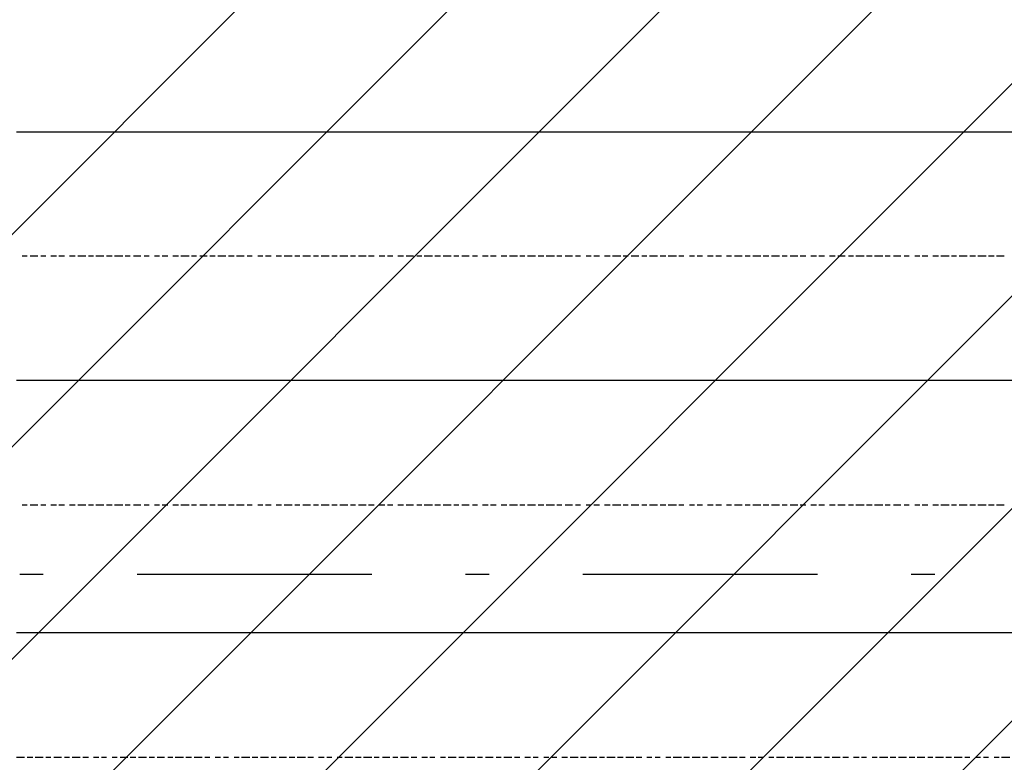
# Model space of a CAD drawing. Extents: x 997 to 109698, y 921 to 94021.
# Tile 504 of 656: x 18511 to 20085, y 47429 to 48616. Entities that reach past the tile are written whole.
import ezdxf

# ---------------------------------------------------------------- set-up
doc = ezdxf.new("R2010")
doc.units = 0
doc.header["$MEASUREMENT"] = 0
doc.layers.add('12', color=7, linetype='CONTINUOUS')
doc.layers.add('28', color=7, linetype='CONTINUOUS')

msp = doc.modelspace()

# ---------------------------------------------------------------- linework, layer by layer
at = {"layer": '12', "color": 5}
for p, q in [((18505.630503, 48436.563401), (18518.630503, 48436.563401)), ((18518.630503, 48436.563401), (18527.630503, 48436.563401)), ((18527.630503, 48436.563401), (18535.630503, 48436.563401)), ((18535.630503, 48436.563401), (18548.630503, 48436.563401)), ((18548.630503, 48436.563401), (18556.630503, 48436.563401)), ((18556.630503, 48436.563401), (18565.630503, 48436.563401)), ((18565.630503, 48436.563401), (18577.630503, 48436.563401)), ((18577.630503, 48436.563401), (18586.630503, 48436.563401)), ((18586.630503, 48436.563401), (18594.630503, 48436.563401)), ((18594.630503, 48436.563401), (18607.630503, 48436.563401)), ((18607.630503, 48436.563401), (18616.630503, 48436.563401)), ((18616.630503, 48436.563401), (18628.630503, 48436.563401)), ((18628.630503, 48436.563401), (18637.630503, 48436.563401)), ((18637.630503, 48436.563401), (18645.630503, 48436.563401)), ((18645.630503, 48436.563401), (18658.630503, 48436.563401)), ((18658.630503, 48436.563401), (18666.630503, 48436.563401)), ((18666.630503, 48436.563401), (18675.630503, 48436.563401)), ((18675.630503, 48436.563401), (18687.630503, 48436.563401)), ((18687.630503, 48436.563401), (18696.630503, 48436.563401)), ((18696.630503, 48436.563401), (18704.630503, 48436.563401)), ((18704.630503, 48436.563401), (18717.630503, 48436.563401)), ((18717.630503, 48436.563401), (18726.630503, 48436.563401)), ((18726.630503, 48436.563401), (18738.630503, 48436.563401)), ((18738.630503, 48436.563401), (18747.630503, 48436.563401)), ((18747.630503, 48436.563401), (18755.630503, 48436.563401)), ((18755.630503, 48436.563401), (18768.630503, 48436.563401)), ((18768.630503, 48436.563401), (18776.630503, 48436.563401)), ((18776.630503, 48436.563401), (18785.630503, 48436.563401)), ((18785.630503, 48436.563401), (18798.630503, 48436.563401)), ((18798.630503, 48436.563401), (18806.630503, 48436.563401)), ((18806.630503, 48436.563401), (18814.630503, 48436.563401)), ((18814.630503, 48436.563401), (18827.630503, 48436.563401)), ((18827.630503, 48436.563401), (18836.630503, 48436.563401)), ((18836.630503, 48436.563401), (18844.630503, 48436.563401)), ((18844.630503, 48436.563401), (18857.630503, 48436.563401)), ((18857.630503, 48436.563401), (18865.630503, 48436.563401)), ((18865.630503, 48436.563401), (18878.630503, 48436.563401)), ((18878.630503, 48436.563401), (18886.630503, 48436.563401)), ((18886.630503, 48436.563401), (18895.630503, 48436.563401)), ((18895.630503, 48436.563401), (18908.630503, 48436.563401)), ((18908.630503, 48436.563401), (18916.630503, 48436.563401)), ((18916.630503, 48436.563401), (18925.630503, 48436.563401)), ((18925.630503, 48436.563401), (18937.630503, 48436.563401)), ((18937.630503, 48436.563401), (18946.630503, 48436.563401)), ((18946.630503, 48436.563401), (18954.630503, 48436.563401)), ((18954.630503, 48436.563401), (18967.630503, 48436.563401)), ((18967.630503, 48436.563401), (18975.630503, 48436.563401)), ((18975.630503, 48436.563401), (18988.630503, 48436.563401)), ((18988.630503, 48436.563401), (18997.630503, 48436.563401)), ((18997.630503, 48436.563401), (19005.630503, 48436.563401)), ((19005.630503, 48436.563401), (19018.630503, 48436.563401)), ((19018.630503, 48436.563401), (19026.630503, 48436.563401)), ((19026.630503, 48436.563401), (19035.630503, 48436.563401)), ((19035.630503, 48436.563401), (19047.630503, 48436.563401)), ((19047.630503, 48436.563401), (19056.630503, 48436.563401)), ((19056.630503, 48436.563401), (19064.630503, 48436.563401)), ((19064.630503, 48436.563401), (19077.630503, 48436.563401)), ((19077.630503, 48436.563401), (19085.630503, 48436.563401)), ((19085.630503, 48436.563401), (19098.630503, 48436.563401)), ((19098.630503, 48436.563401), (19107.630503, 48436.563401)), ((19107.630503, 48436.563401), (19115.630503, 48436.563401)), ((19115.630503, 48436.563401), (19128.630503, 48436.563401)), ((19128.630503, 48436.563401), (19136.630503, 48436.563401)), ((19136.630503, 48436.563401), (19145.630503, 48436.563401)), ((19145.630503, 48436.563401), (19157.630503, 48436.563401)), ((19157.630503, 48436.563401), (19166.630503, 48436.563401)), ((19166.630503, 48436.563401), (19174.630503, 48436.563401)), ((19174.630503, 48436.563401), (19187.630503, 48436.563401)), ((19187.630503, 48436.563401), (19195.630503, 48436.563401)), ((19195.630503, 48436.563401), (19208.630503, 48436.563401)), ((19208.630503, 48436.563401), (19217.630503, 48436.563401)), ((19217.630503, 48436.563401), (19225.630503, 48436.563401)), ((19225.630503, 48436.563401), (19238.630503, 48436.563401)), ((19238.630503, 48436.563401), (19246.630503, 48436.563401)), ((19246.630503, 48436.563401), (19255.630503, 48436.563401)), ((19255.630503, 48436.563401), (19267.630503, 48436.563401)), ((19267.630503, 48436.563401), (19276.630503, 48436.563401)), ((19276.630503, 48436.563401), (19284.630503, 48436.563401)), ((19284.630503, 48436.563401), (19297.630503, 48436.563401)), ((19297.630503, 48436.563401), (19306.630503, 48436.563401)), ((19306.630503, 48436.563401), (19318.630503, 48436.563401)), ((19318.630503, 48436.563401), (19327.630503, 48436.563401)), ((19327.630503, 48436.563401), (19335.630503, 48436.563401)), ((19335.630503, 48436.563401), (19348.630503, 48436.563401)), ((19348.630503, 48436.563401), (19356.630503, 48436.563401)), ((19356.630503, 48436.563401), (19365.630503, 48436.563401)), ((19365.630503, 48436.563401), (19377.630503, 48436.563401)), ((19377.630503, 48436.563401), (19386.630503, 48436.563401)), ((19386.630503, 48436.563401), (19394.630503, 48436.563401)), ((19394.630503, 48436.563401), (19407.630503, 48436.563401)), ((19407.630503, 48436.563401), (19416.630503, 48436.563401)), ((19416.630503, 48436.563401), (19424.630503, 48436.563401)), ((19424.630503, 48436.563401), (19437.630503, 48436.563401)), ((19437.630503, 48436.563401), (19445.630503, 48436.563401)), ((19445.630503, 48436.563401), (19458.630503, 48436.563401)), ((19458.630503, 48436.563401), (19466.630503, 48436.563401)), ((19466.630503, 48436.563401), (19475.630503, 48436.563401)), ((19475.630503, 48436.563401), (19488.630503, 48436.563401)), ((19488.630503, 48436.563401), (19496.630503, 48436.563401)), ((19496.630503, 48436.563401), (19505.630503, 48436.563401)), ((19505.630503, 48436.563401), (19517.630503, 48436.563401)), ((19517.630503, 48436.563401), (19526.630503, 48436.563401)), ((19526.630503, 48436.563401), (19534.630503, 48436.563401)), ((19534.630503, 48436.563401), (19547.630503, 48436.563401)), ((19547.630503, 48436.563401), (19555.630503, 48436.563401)), ((19555.630503, 48436.563401), (19568.630503, 48436.563401)), ((19568.630503, 48436.563401), (19576.630503, 48436.563401)), ((19576.630503, 48436.563401), (19585.630503, 48436.563401)), ((19585.630503, 48436.563401), (19598.630503, 48436.563401)), ((19598.630503, 48436.563401), (19606.630503, 48436.563401)), ((19606.630503, 48436.563401), (19615.630503, 48436.563401)), ((19615.630503, 48436.563401), (19627.630503, 48436.563401)), ((19627.630503, 48436.563401), (19636.630503, 48436.563401)), ((19636.630503, 48436.563401), (19644.630503, 48436.563401)), ((19644.630503, 48436.563401), (19657.630503, 48436.563401)), ((19657.630503, 48436.563401), (19665.630503, 48436.563401)), ((19665.630503, 48436.563401), (19678.630503, 48436.563401)), ((19678.630503, 48436.563401), (19687.630503, 48436.563401)), ((19687.630503, 48436.563401), (19695.630503, 48436.563401)), ((19695.630503, 48436.563401), (19708.630503, 48436.563401)), ((19708.630503, 48436.563401), (19716.630503, 48436.563401)), ((19716.630503, 48436.563401), (19725.630503, 48436.563401)), ((19725.630503, 48436.563401), (19737.630503, 48436.563401)), ((19737.630503, 48436.563401), (19746.630503, 48436.563401)), ((19746.630503, 48436.563401), (19754.630503, 48436.563401)), ((19754.630503, 48436.563401), (19767.630503, 48436.563401)), ((19767.630503, 48436.563401), (19775.630503, 48436.563401)), ((19775.630503, 48436.563401), (19788.630503, 48436.563401)), ((19788.630503, 48436.563401), (19797.630503, 48436.563401)), ((19797.630503, 48436.563401), (19805.630503, 48436.563401)), ((19805.630503, 48436.563401), (19818.630503, 48436.563401)), ((19818.630503, 48436.563401), (19826.630503, 48436.563401)), ((19826.630503, 48436.563401), (19835.630503, 48436.563401)), ((19835.630503, 48436.563401), (19847.630503, 48436.563401)), ((19847.630503, 48436.563401), (19856.630503, 48436.563401)), ((19856.630503, 48436.563401), (19864.630503, 48436.563401)), ((19864.630503, 48436.563401), (19877.630503, 48436.563401)), ((19877.630503, 48436.563401), (19885.630503, 48436.563401)), ((19885.630503, 48436.563401), (19898.630503, 48436.563401)), ((19898.630503, 48436.563401), (19907.630503, 48436.563401)), ((19907.630503, 48436.563401), (19915.630503, 48436.563401)), ((19915.630503, 48436.563401), (19928.630503, 48436.563401)), ((19928.630503, 48436.563401), (19936.630503, 48436.563401)), ((19936.630503, 48436.563401), (19945.630503, 48436.563401)), ((19945.630503, 48436.563401), (19957.630503, 48436.563401)), ((19957.630503, 48436.563401), (19966.630503, 48436.563401)), ((19966.630503, 48436.563401), (19974.630503, 48436.563401)), ((19974.630503, 48436.563401), (19987.630503, 48436.563401)), ((19987.630503, 48436.563401), (19996.630503, 48436.563401)), ((19996.630503, 48436.563401), (20004.630503, 48436.563401)), ((20004.630503, 48436.563401), (20017.630503, 48436.563401)), ((20017.630503, 48436.563401), (20025.630503, 48436.563401)), ((20025.630503, 48436.563401), (20038.630503, 48436.563401)), ((20038.630503, 48436.563401), (20046.630503, 48436.563401)), ((20046.630503, 48436.563401), (20055.630503, 48436.563401)), ((20055.630503, 48436.563401), (20068.630503, 48436.563401)), ((20068.630503, 48436.563401), (20076.630503, 48436.563401)), ((20076.630503, 48436.563401), (20084.630503, 48436.563401)), ((20084.630503, 48436.563401), (20097.630503, 48436.563401)), ((18505.630503, 48039.563401), (18518.630503, 48039.563401)), ((18518.630503, 48039.563401), (18527.630503, 48039.563401)), ((18527.630503, 48039.563401), (18535.630503, 48039.563401)), ((18535.630503, 48039.563401), (18548.630503, 48039.563401)), ((18548.630503, 48039.563401), (18556.630503, 48039.563401)), ((18556.630503, 48039.563401), (18565.630503, 48039.563401)), ((18565.630503, 48039.563401), (18577.630503, 48039.563401)), ((18577.630503, 48039.563401), (18586.630503, 48039.563401)), ((18586.630503, 48039.563401), (18594.630503, 48039.563401)), ((18594.630503, 48039.563401), (18607.630503, 48039.563401)), ((18607.630503, 48039.563401), (18616.630503, 48039.563401)), ((18616.630503, 48039.563401), (18628.630503, 48039.563401)), ((18628.630503, 48039.563401), (18637.630503, 48039.563401)), ((18637.630503, 48039.563401), (18645.630503, 48039.563401)), ((18645.630503, 48039.563401), (18658.630503, 48039.563401)), ((18658.630503, 48039.563401), (18666.630503, 48039.563401)), ((18666.630503, 48039.563401), (18675.630503, 48039.563401)), ((18675.630503, 48039.563401), (18687.630503, 48039.563401)), ((18687.630503, 48039.563401), (18696.630503, 48039.563401)), ((18696.630503, 48039.563401), (18704.630503, 48039.563401)), ((18704.630503, 48039.563401), (18717.630503, 48039.563401)), ((18717.630503, 48039.563401), (18726.630503, 48039.563401)), ((18726.630503, 48039.563401), (18738.630503, 48039.563401)), ((18738.630503, 48039.563401), (18747.630503, 48039.563401)), ((18747.630503, 48039.563401), (18755.630503, 48039.563401)), ((18755.630503, 48039.563401), (18768.630503, 48039.563401)), ((18768.630503, 48039.563401), (18776.630503, 48039.563401)), ((18776.630503, 48039.563401), (18785.630503, 48039.563401)), ((18785.630503, 48039.563401), (18798.630503, 48039.563401)), ((18798.630503, 48039.563401), (18806.630503, 48039.563401)), ((18806.630503, 48039.563401), (18814.630503, 48039.563401)), ((18814.630503, 48039.563401), (18827.630503, 48039.563401)), ((18827.630503, 48039.563401), (18836.630503, 48039.563401)), ((18836.630503, 48039.563401), (18844.630503, 48039.563401)), ((18844.630503, 48039.563401), (18857.630503, 48039.563401)), ((18857.630503, 48039.563401), (18865.630503, 48039.563401)), ((18865.630503, 48039.563401), (18878.630503, 48039.563401)), ((18878.630503, 48039.563401), (18886.630503, 48039.563401)), ((18886.630503, 48039.563401), (18895.630503, 48039.563401)), ((18895.630503, 48039.563401), (18908.630503, 48039.563401)), ((18908.630503, 48039.563401), (18916.630503, 48039.563401)), ((18916.630503, 48039.563401), (18925.630503, 48039.563401)), ((18925.630503, 48039.563401), (18937.630503, 48039.563401)), ((18937.630503, 48039.563401), (18946.630503, 48039.563401)), ((18946.630503, 48039.563401), (18954.630503, 48039.563401)), ((18954.630503, 48039.563401), (18967.630503, 48039.563401)), ((18967.630503, 48039.563401), (18975.630503, 48039.563401)), ((18975.630503, 48039.563401), (18988.630503, 48039.563401)), ((18988.630503, 48039.563401), (18997.630503, 48039.563401)), ((18997.630503, 48039.563401), (19005.630503, 48039.563401)), ((19005.630503, 48039.563401), (19018.630503, 48039.563401)), ((19018.630503, 48039.563401), (19026.630503, 48039.563401)), ((19026.630503, 48039.563401), (19035.630503, 48039.563401)), ((19035.630503, 48039.563401), (19047.630503, 48039.563401)), ((19047.630503, 48039.563401), (19056.630503, 48039.563401)), ((19056.630503, 48039.563401), (19064.630503, 48039.563401)), ((19064.630503, 48039.563401), (19077.630503, 48039.563401)), ((19077.630503, 48039.563401), (19085.630503, 48039.563401)), ((19085.630503, 48039.563401), (19098.630503, 48039.563401)), ((19098.630503, 48039.563401), (19107.630503, 48039.563401)), ((19107.630503, 48039.563401), (19115.630503, 48039.563401)), ((19115.630503, 48039.563401), (19128.630503, 48039.563401)), ((19128.630503, 48039.563401), (19136.630503, 48039.563401)), ((19136.630503, 48039.563401), (19145.630503, 48039.563401)), ((19145.630503, 48039.563401), (19157.630503, 48039.563401)), ((19157.630503, 48039.563401), (19166.630503, 48039.563401)), ((19166.630503, 48039.563401), (19174.630503, 48039.563401)), ((19174.630503, 48039.563401), (19187.630503, 48039.563401)), ((19187.630503, 48039.563401), (19195.630503, 48039.563401)), ((19195.630503, 48039.563401), (19208.630503, 48039.563401)), ((19208.630503, 48039.563401), (19217.630503, 48039.563401)), ((19217.630503, 48039.563401), (19225.630503, 48039.563401)), ((19225.630503, 48039.563401), (19238.630503, 48039.563401)), ((19238.630503, 48039.563401), (19246.630503, 48039.563401)), ((19246.630503, 48039.563401), (19255.630503, 48039.563401)), ((19255.630503, 48039.563401), (19267.630503, 48039.563401)), ((19267.630503, 48039.563401), (19276.630503, 48039.563401)), ((19276.630503, 48039.563401), (19284.630503, 48039.563401)), ((19284.630503, 48039.563401), (19297.630503, 48039.563401)), ((19297.630503, 48039.563401), (19306.630503, 48039.563401)), ((19306.630503, 48039.563401), (19318.630503, 48039.563401)), ((19318.630503, 48039.563401), (19327.630503, 48039.563401)), ((19327.630503, 48039.563401), (19335.630503, 48039.563401)), ((19335.630503, 48039.563401), (19348.630503, 48039.563401)), ((19348.630503, 48039.563401), (19356.630503, 48039.563401)), ((19356.630503, 48039.563401), (19365.630503, 48039.563401)), ((19365.630503, 48039.563401), (19377.630503, 48039.563401)), ((19377.630503, 48039.563401), (19386.630503, 48039.563401)), ((19386.630503, 48039.563401), (19394.630503, 48039.563401)), ((19394.630503, 48039.563401), (19407.630503, 48039.563401)), ((19407.630503, 48039.563401), (19416.630503, 48039.563401)), ((19416.630503, 48039.563401), (19424.630503, 48039.563401)), ((19424.630503, 48039.563401), (19437.630503, 48039.563401)), ((19437.630503, 48039.563401), (19445.630503, 48039.563401)), ((19445.630503, 48039.563401), (19458.630503, 48039.563401)), ((19458.630503, 48039.563401), (19466.630503, 48039.563401)), ((19466.630503, 48039.563401), (19475.630503, 48039.563401)), ((19475.630503, 48039.563401), (19488.630503, 48039.563401)), ((19488.630503, 48039.563401), (19496.630503, 48039.563401)), ((19496.630503, 48039.563401), (19505.630503, 48039.563401)), ((19505.630503, 48039.563401), (19517.630503, 48039.563401)), ((19517.630503, 48039.563401), (19526.630503, 48039.563401)), ((19526.630503, 48039.563401), (19534.630503, 48039.563401)), ((19534.630503, 48039.563401), (19547.630503, 48039.563401)), ((19547.630503, 48039.563401), (19555.630503, 48039.563401)), ((19555.630503, 48039.563401), (19568.630503, 48039.563401)), ((19568.630503, 48039.563401), (19576.630503, 48039.563401)), ((19576.630503, 48039.563401), (19585.630503, 48039.563401)), ((19585.630503, 48039.563401), (19598.630503, 48039.563401)), ((19598.630503, 48039.563401), (19606.630503, 48039.563401)), ((19606.630503, 48039.563401), (19615.630503, 48039.563401)), ((19615.630503, 48039.563401), (19627.630503, 48039.563401)), ((19627.630503, 48039.563401), (19636.630503, 48039.563401)), ((19636.630503, 48039.563401), (19644.630503, 48039.563401)), ((19644.630503, 48039.563401), (19657.630503, 48039.563401)), ((19657.630503, 48039.563401), (19665.630503, 48039.563401)), ((19665.630503, 48039.563401), (19678.630503, 48039.563401)), ((19678.630503, 48039.563401), (19687.630503, 48039.563401)), ((19687.630503, 48039.563401), (19695.630503, 48039.563401)), ((19695.630503, 48039.563401), (19708.630503, 48039.563401)), ((19708.630503, 48039.563401), (19716.630503, 48039.563401)), ((19716.630503, 48039.563401), (19725.630503, 48039.563401)), ((19725.630503, 48039.563401), (19737.630503, 48039.563401)), ((19737.630503, 48039.563401), (19746.630503, 48039.563401)), ((19746.630503, 48039.563401), (19754.630503, 48039.563401)), ((19754.630503, 48039.563401), (19767.630503, 48039.563401)), ((19767.630503, 48039.563401), (19775.630503, 48039.563401)), ((19775.630503, 48039.563401), (19788.630503, 48039.563401)), ((19788.630503, 48039.563401), (19797.630503, 48039.563401)), ((19797.630503, 48039.563401), (19805.630503, 48039.563401)), ((19805.630503, 48039.563401), (19818.630503, 48039.563401)), ((19818.630503, 48039.563401), (19826.630503, 48039.563401)), ((19826.630503, 48039.563401), (19835.630503, 48039.563401)), ((19835.630503, 48039.563401), (19847.630503, 48039.563401)), ((19847.630503, 48039.563401), (19856.630503, 48039.563401)), ((19856.630503, 48039.563401), (19864.630503, 48039.563401)), ((19864.630503, 48039.563401), (19877.630503, 48039.563401)), ((19877.630503, 48039.563401), (19885.630503, 48039.563401)), ((19885.630503, 48039.563401), (19898.630503, 48039.563401)), ((19898.630503, 48039.563401), (19907.630503, 48039.563401)), ((19907.630503, 48039.563401), (19915.630503, 48039.563401)), ((19915.630503, 48039.563401), (19928.630503, 48039.563401)), ((19928.630503, 48039.563401), (19936.630503, 48039.563401)), ((19936.630503, 48039.563401), (19945.630503, 48039.563401)), ((19945.630503, 48039.563401), (19957.630503, 48039.563401)), ((19957.630503, 48039.563401), (19966.630503, 48039.563401)), ((19966.630503, 48039.563401), (19974.630503, 48039.563401)), ((19974.630503, 48039.563401), (19987.630503, 48039.563401)), ((19987.630503, 48039.563401), (19996.630503, 48039.563401)), ((19996.630503, 48039.563401), (20004.630503, 48039.563401)), ((20004.630503, 48039.563401), (20017.630503, 48039.563401)), ((20017.630503, 48039.563401), (20025.630503, 48039.563401)), ((20025.630503, 48039.563401), (20038.630503, 48039.563401)), ((20038.630503, 48039.563401), (20046.630503, 48039.563401)), ((20046.630503, 48039.563401), (20055.630503, 48039.563401)), ((20055.630503, 48039.563401), (20068.630503, 48039.563401)), ((20068.630503, 48039.563401), (20076.630503, 48039.563401)), ((20076.630503, 48039.563401), (20084.630503, 48039.563401)), ((20084.630503, 48039.563401), (20097.630503, 48039.563401)), ((18505.630503, 47636.563401), (18518.630503, 47636.563401)), ((18518.630503, 47636.563401), (18527.630503, 47636.563401)), ((18527.630503, 47636.563401), (18535.630503, 47636.563401)), ((18535.630503, 47636.563401), (18548.630503, 47636.563401)), ((18548.630503, 47636.563401), (18556.630503, 47636.563401)), ((18556.630503, 47636.563401), (18565.630503, 47636.563401)), ((18565.630503, 47636.563401), (18577.630503, 47636.563401)), ((18577.630503, 47636.563401), (18586.630503, 47636.563401)), ((18586.630503, 47636.563401), (18594.630503, 47636.563401)), ((18594.630503, 47636.563401), (18607.630503, 47636.563401)), ((18607.630503, 47636.563401), (18616.630503, 47636.563401)), ((18616.630503, 47636.563401), (18628.630503, 47636.563401)), ((18628.630503, 47636.563401), (18637.630503, 47636.563401)), ((18637.630503, 47636.563401), (18645.630503, 47636.563401)), ((18645.630503, 47636.563401), (18658.630503, 47636.563401)), ((18658.630503, 47636.563401), (18666.630503, 47636.563401)), ((18666.630503, 47636.563401), (18675.630503, 47636.563401)), ((18675.630503, 47636.563401), (18687.630503, 47636.563401)), ((18687.630503, 47636.563401), (18696.630503, 47636.563401)), ((18696.630503, 47636.563401), (18704.630503, 47636.563401)), ((18704.630503, 47636.563401), (18717.630503, 47636.563401)), ((18717.630503, 47636.563401), (18726.630503, 47636.563401)), ((18726.630503, 47636.563401), (18738.630503, 47636.563401)), ((18738.630503, 47636.563401), (18747.630503, 47636.563401)), ((18747.630503, 47636.563401), (18755.630503, 47636.563401)), ((18755.630503, 47636.563401), (18768.630503, 47636.563401)), ((18768.630503, 47636.563401), (18776.630503, 47636.563401)), ((18776.630503, 47636.563401), (18785.630503, 47636.563401)), ((18785.630503, 47636.563401), (18798.630503, 47636.563401)), ((18798.630503, 47636.563401), (18806.630503, 47636.563401)), ((18806.630503, 47636.563401), (18814.630503, 47636.563401)), ((18814.630503, 47636.563401), (18827.630503, 47636.563401)), ((18827.630503, 47636.563401), (18836.630503, 47636.563401)), ((18836.630503, 47636.563401), (18844.630503, 47636.563401)), ((18844.630503, 47636.563401), (18857.630503, 47636.563401)), ((18857.630503, 47636.563401), (18865.630503, 47636.563401)), ((18865.630503, 47636.563401), (18878.630503, 47636.563401)), ((18878.630503, 47636.563401), (18886.630503, 47636.563401)), ((18886.630503, 47636.563401), (18895.630503, 47636.563401)), ((18895.630503, 47636.563401), (18908.630503, 47636.563401)), ((18908.630503, 47636.563401), (18916.630503, 47636.563401)), ((18916.630503, 47636.563401), (18925.630503, 47636.563401)), ((18925.630503, 47636.563401), (18937.630503, 47636.563401)), ((18937.630503, 47636.563401), (18946.630503, 47636.563401)), ((18946.630503, 47636.563401), (18954.630503, 47636.563401)), ((18954.630503, 47636.563401), (18967.630503, 47636.563401)), ((18967.630503, 47636.563401), (18975.630503, 47636.563401)), ((18975.630503, 47636.563401), (18988.630503, 47636.563401)), ((18988.630503, 47636.563401), (18997.630503, 47636.563401)), ((18997.630503, 47636.563401), (19005.630503, 47636.563401)), ((19005.630503, 47636.563401), (19018.630503, 47636.563401)), ((19018.630503, 47636.563401), (19026.630503, 47636.563401)), ((19026.630503, 47636.563401), (19035.630503, 47636.563401)), ((19035.630503, 47636.563401), (19047.630503, 47636.563401)), ((19047.630503, 47636.563401), (19056.630503, 47636.563401)), ((19056.630503, 47636.563401), (19064.630503, 47636.563401)), ((19064.630503, 47636.563401), (19077.630503, 47636.563401)), ((19077.630503, 47636.563401), (19085.630503, 47636.563401)), ((19085.630503, 47636.563401), (19098.630503, 47636.563401)), ((19098.630503, 47636.563401), (19107.630503, 47636.563401)), ((19107.630503, 47636.563401), (19115.630503, 47636.563401)), ((19115.630503, 47636.563401), (19128.630503, 47636.563401)), ((19128.630503, 47636.563401), (19136.630503, 47636.563401)), ((19136.630503, 47636.563401), (19145.630503, 47636.563401)), ((19145.630503, 47636.563401), (19157.630503, 47636.563401)), ((19157.630503, 47636.563401), (19166.630503, 47636.563401)), ((19166.630503, 47636.563401), (19174.630503, 47636.563401)), ((19174.630503, 47636.563401), (19187.630503, 47636.563401)), ((19187.630503, 47636.563401), (19195.630503, 47636.563401)), ((19195.630503, 47636.563401), (19208.630503, 47636.563401)), ((19208.630503, 47636.563401), (19217.630503, 47636.563401)), ((19217.630503, 47636.563401), (19225.630503, 47636.563401)), ((19225.630503, 47636.563401), (19238.630503, 47636.563401)), ((19238.630503, 47636.563401), (19246.630503, 47636.563401)), ((19246.630503, 47636.563401), (19255.630503, 47636.563401)), ((19255.630503, 47636.563401), (19267.630503, 47636.563401)), ((19267.630503, 47636.563401), (19276.630503, 47636.563401)), ((19276.630503, 47636.563401), (19284.630503, 47636.563401)), ((19284.630503, 47636.563401), (19297.630503, 47636.563401)), ((19297.630503, 47636.563401), (19306.630503, 47636.563401)), ((19306.630503, 47636.563401), (19318.630503, 47636.563401)), ((19318.630503, 47636.563401), (19327.630503, 47636.563401)), ((19327.630503, 47636.563401), (19335.630503, 47636.563401)), ((19335.630503, 47636.563401), (19348.630503, 47636.563401)), ((19348.630503, 47636.563401), (19356.630503, 47636.563401)), ((19356.630503, 47636.563401), (19365.630503, 47636.563401)), ((19365.630503, 47636.563401), (19377.630503, 47636.563401)), ((19377.630503, 47636.563401), (19386.630503, 47636.563401)), ((19386.630503, 47636.563401), (19394.630503, 47636.563401)), ((19394.630503, 47636.563401), (19407.630503, 47636.563401)), ((19407.630503, 47636.563401), (19416.630503, 47636.563401)), ((19416.630503, 47636.563401), (19424.630503, 47636.563401)), ((19424.630503, 47636.563401), (19437.630503, 47636.563401)), ((19437.630503, 47636.563401), (19445.630503, 47636.563401)), ((19445.630503, 47636.563401), (19458.630503, 47636.563401)), ((19458.630503, 47636.563401), (19466.630503, 47636.563401)), ((19466.630503, 47636.563401), (19475.630503, 47636.563401)), ((19475.630503, 47636.563401), (19488.630503, 47636.563401)), ((19488.630503, 47636.563401), (19496.630503, 47636.563401)), ((19496.630503, 47636.563401), (19505.630503, 47636.563401)), ((19505.630503, 47636.563401), (19517.630503, 47636.563401)), ((19517.630503, 47636.563401), (19526.630503, 47636.563401)), ((19526.630503, 47636.563401), (19534.630503, 47636.563401)), ((19534.630503, 47636.563401), (19547.630503, 47636.563401)), ((19547.630503, 47636.563401), (19555.630503, 47636.563401)), ((19555.630503, 47636.563401), (19568.630503, 47636.563401)), ((19568.630503, 47636.563401), (19576.630503, 47636.563401)), ((19576.630503, 47636.563401), (19585.630503, 47636.563401)), ((19585.630503, 47636.563401), (19598.630503, 47636.563401)), ((19598.630503, 47636.563401), (19606.630503, 47636.563401)), ((19606.630503, 47636.563401), (19615.630503, 47636.563401)), ((19615.630503, 47636.563401), (19627.630503, 47636.563401)), ((19627.630503, 47636.563401), (19636.630503, 47636.563401)), ((19636.630503, 47636.563401), (19644.630503, 47636.563401)), ((19644.630503, 47636.563401), (19657.630503, 47636.563401)), ((19657.630503, 47636.563401), (19665.630503, 47636.563401)), ((19665.630503, 47636.563401), (19678.630503, 47636.563401)), ((19678.630503, 47636.563401), (19687.630503, 47636.563401)), ((19687.630503, 47636.563401), (19695.630503, 47636.563401)), ((19695.630503, 47636.563401), (19708.630503, 47636.563401)), ((19708.630503, 47636.563401), (19716.630503, 47636.563401)), ((19716.630503, 47636.563401), (19725.630503, 47636.563401)), ((19725.630503, 47636.563401), (19737.630503, 47636.563401)), ((19737.630503, 47636.563401), (19746.630503, 47636.563401)), ((19746.630503, 47636.563401), (19754.630503, 47636.563401)), ((19754.630503, 47636.563401), (19767.630503, 47636.563401)), ((19767.630503, 47636.563401), (19775.630503, 47636.563401)), ((19775.630503, 47636.563401), (19788.630503, 47636.563401)), ((19788.630503, 47636.563401), (19797.630503, 47636.563401)), ((19797.630503, 47636.563401), (19805.630503, 47636.563401)), ((19805.630503, 47636.563401), (19818.630503, 47636.563401)), ((19818.630503, 47636.563401), (19826.630503, 47636.563401)), ((19826.630503, 47636.563401), (19835.630503, 47636.563401)), ((19835.630503, 47636.563401), (19847.630503, 47636.563401)), ((19847.630503, 47636.563401), (19856.630503, 47636.563401)), ((19856.630503, 47636.563401), (19864.630503, 47636.563401)), ((19864.630503, 47636.563401), (19877.630503, 47636.563401)), ((19877.630503, 47636.563401), (19885.630503, 47636.563401)), ((19885.630503, 47636.563401), (19898.630503, 47636.563401)), ((19898.630503, 47636.563401), (19907.630503, 47636.563401)), ((19907.630503, 47636.563401), (19915.630503, 47636.563401)), ((19915.630503, 47636.563401), (19928.630503, 47636.563401)), ((19928.630503, 47636.563401), (19936.630503, 47636.563401)), ((19936.630503, 47636.563401), (19945.630503, 47636.563401)), ((19945.630503, 47636.563401), (19957.630503, 47636.563401)), ((19957.630503, 47636.563401), (19966.630503, 47636.563401)), ((19966.630503, 47636.563401), (19974.630503, 47636.563401)), ((19974.630503, 47636.563401), (19987.630503, 47636.563401)), ((19987.630503, 47636.563401), (19996.630503, 47636.563401)), ((19996.630503, 47636.563401), (20004.630503, 47636.563401)), ((20004.630503, 47636.563401), (20017.630503, 47636.563401)), ((20017.630503, 47636.563401), (20025.630503, 47636.563401)), ((20025.630503, 47636.563401), (20038.630503, 47636.563401)), ((20038.630503, 47636.563401), (20046.630503, 47636.563401)), ((20046.630503, 47636.563401), (20055.630503, 47636.563401)), ((20055.630503, 47636.563401), (20068.630503, 47636.563401)), ((20068.630503, 47636.563401), (20076.630503, 47636.563401)), ((20076.630503, 47636.563401), (20084.630503, 47636.563401)), ((20084.630503, 47636.563401), (20097.630503, 47636.563401))]:
    msp.add_line(p, q, dxfattribs=at)
at = {"layer": '12', "color": 1}
for p, q in [((18514.630503, 48238.563401), (18522.630503, 48238.563401)), ((18527.630503, 48238.563401), (18539.630503, 48238.563401)), ((18544.630503, 48238.563401), (18552.630503, 48238.563401)), ((18560.630503, 48238.563401), (18569.630503, 48238.563401)), ((18573.630503, 48238.563401), (18582.630503, 48238.563401)), ((18590.630503, 48238.563401), (18599.630503, 48238.563401)), ((18603.630503, 48238.563401), (18616.630503, 48238.563401)), ((18620.630503, 48238.563401), (18628.630503, 48238.563401)), ((18632.630503, 48238.563401), (18645.630503, 48238.563401)), ((18649.630503, 48238.563401), (18658.630503, 48238.563401)), ((18662.630503, 48238.563401), (18675.630503, 48238.563401)), ((18679.630503, 48238.563401), (18687.630503, 48238.563401)), ((18692.630503, 48238.563401), (18704.630503, 48238.563401)), ((18709.630503, 48238.563401), (18717.630503, 48238.563401)), ((18726.630503, 48238.563401), (18734.630503, 48238.563401)), ((18738.630503, 48238.563401), (18747.630503, 48238.563401)), ((18755.630503, 48238.563401), (18764.630503, 48238.563401)), ((18768.630503, 48238.563401), (18781.630503, 48238.563401)), ((18785.630503, 48238.563401), (18793.630503, 48238.563401)), ((18798.630503, 48238.563401), (18810.630503, 48238.563401)), ((18814.630503, 48238.563401), (18823.630503, 48238.563401)), ((18827.630503, 48238.563401), (18840.630503, 48238.563401)), ((18844.630503, 48238.563401), (18853.630503, 48238.563401)), ((18857.630503, 48238.563401), (18869.630503, 48238.563401)), ((18874.630503, 48238.563401), (18882.630503, 48238.563401)), ((18891.630503, 48238.563401), (18899.630503, 48238.563401)), ((18903.630503, 48238.563401), (18912.630503, 48238.563401)), ((18920.630503, 48238.563401), (18929.630503, 48238.563401)), ((18933.630503, 48238.563401), (18946.630503, 48238.563401)), ((18950.630503, 48238.563401), (18958.630503, 48238.563401)), ((18963.630503, 48238.563401), (18975.630503, 48238.563401)), ((18980.630503, 48238.563401), (18988.630503, 48238.563401)), ((18992.630503, 48238.563401), (19005.630503, 48238.563401)), ((19009.630503, 48238.563401), (19018.630503, 48238.563401)), ((19022.630503, 48238.563401), (19035.630503, 48238.563401)), ((19039.630503, 48238.563401), (19047.630503, 48238.563401)), ((19052.630503, 48238.563401), (19064.630503, 48238.563401)), ((19068.630503, 48238.563401), (19077.630503, 48238.563401)), ((19085.630503, 48238.563401), (19094.630503, 48238.563401)), ((19098.630503, 48238.563401), (19107.630503, 48238.563401)), ((19115.630503, 48238.563401), (19124.630503, 48238.563401)), ((19128.630503, 48238.563401), (19140.630503, 48238.563401)), ((19145.630503, 48238.563401), (19153.630503, 48238.563401)), ((19157.630503, 48238.563401), (19170.630503, 48238.563401)), ((19174.630503, 48238.563401), (19183.630503, 48238.563401)), ((19187.630503, 48238.563401), (19200.630503, 48238.563401)), ((19204.630503, 48238.563401), (19212.630503, 48238.563401)), ((19217.630503, 48238.563401), (19229.630503, 48238.563401)), ((19234.630503, 48238.563401), (19242.630503, 48238.563401)), ((19250.630503, 48238.563401), (19259.630503, 48238.563401)), ((19263.630503, 48238.563401), (19272.630503, 48238.563401)), ((19280.630503, 48238.563401), (19289.630503, 48238.563401)), ((19293.630503, 48238.563401), (19306.630503, 48238.563401)), ((19310.630503, 48238.563401), (19318.630503, 48238.563401)), ((19322.630503, 48238.563401), (19335.630503, 48238.563401)), ((19339.630503, 48238.563401), (19348.630503, 48238.563401)), ((19352.630503, 48238.563401), (19365.630503, 48238.563401)), ((19369.630503, 48238.563401), (19377.630503, 48238.563401)), ((19382.630503, 48238.563401), (19394.630503, 48238.563401)), ((19399.630503, 48238.563401), (19407.630503, 48238.563401)), ((19416.630503, 48238.563401), (19424.630503, 48238.563401)), ((19428.630503, 48238.563401), (19437.630503, 48238.563401)), ((19445.630503, 48238.563401), (19454.630503, 48238.563401)), ((19458.630503, 48238.563401), (19471.630503, 48238.563401)), ((19475.630503, 48238.563401), (19483.630503, 48238.563401)), ((19488.630503, 48238.563401), (19500.630503, 48238.563401)), ((19505.630503, 48238.563401), (19513.630503, 48238.563401)), ((19517.630503, 48238.563401), (19530.630503, 48238.563401)), ((19534.630503, 48238.563401), (19543.630503, 48238.563401)), ((19547.630503, 48238.563401), (19560.630503, 48238.563401)), ((19564.630503, 48238.563401), (19572.630503, 48238.563401)), ((19581.630503, 48238.563401), (19589.630503, 48238.563401)), ((19593.630503, 48238.563401), (19602.630503, 48238.563401)), ((19610.630503, 48238.563401), (19619.630503, 48238.563401)), ((19623.630503, 48238.563401), (19632.630503, 48238.563401)), ((19640.630503, 48238.563401), (19648.630503, 48238.563401)), ((19653.630503, 48238.563401), (19665.630503, 48238.563401)), ((19670.630503, 48238.563401), (19678.630503, 48238.563401)), ((19682.630503, 48238.563401), (19695.630503, 48238.563401)), ((19699.630503, 48238.563401), (19708.630503, 48238.563401)), ((19712.630503, 48238.563401), (19725.630503, 48238.563401)), ((19729.630503, 48238.563401), (19737.630503, 48238.563401)), ((19742.630503, 48238.563401), (19754.630503, 48238.563401)), ((19758.630503, 48238.563401), (19767.630503, 48238.563401)), ((19775.630503, 48238.563401), (19784.630503, 48238.563401)), ((19788.630503, 48238.563401), (19797.630503, 48238.563401)), ((19805.630503, 48238.563401), (19814.630503, 48238.563401)), ((19818.630503, 48238.563401), (19830.630503, 48238.563401)), ((19835.630503, 48238.563401), (19843.630503, 48238.563401)), ((19847.630503, 48238.563401), (19860.630503, 48238.563401)), ((19864.630503, 48238.563401), (19873.630503, 48238.563401)), ((19877.630503, 48238.563401), (19890.630503, 48238.563401)), ((19894.630503, 48238.563401), (19902.630503, 48238.563401)), ((19907.630503, 48238.563401), (19919.630503, 48238.563401)), ((19924.630503, 48238.563401), (19932.630503, 48238.563401)), ((19941.630503, 48238.563401), (19949.630503, 48238.563401)), ((19953.630503, 48238.563401), (19962.630503, 48238.563401)), ((19970.630503, 48238.563401), (19979.630503, 48238.563401)), ((19983.630503, 48238.563401), (19996.630503, 48238.563401)), ((20000.630503, 48238.563401), (20008.630503, 48238.563401)), ((20012.630503, 48238.563401), (20025.630503, 48238.563401)), ((20029.630503, 48238.563401), (20038.630503, 48238.563401)), ((20042.630503, 48238.563401), (20055.630503, 48238.563401)), ((20059.630503, 48238.563401), (20068.630503, 48238.563401)), ((20072.630503, 48238.563401), (20084.630503, 48238.563401)), ((18514.630503, 47840.563401), (18522.630503, 47840.563401)), ((18527.630503, 47840.563401), (18539.630503, 47840.563401)), ((18544.630503, 47840.563401), (18552.630503, 47840.563401)), ((18560.630503, 47840.563401), (18569.630503, 47840.563401)), ((18573.630503, 47840.563401), (18582.630503, 47840.563401)), ((18590.630503, 47840.563401), (18599.630503, 47840.563401)), ((18603.630503, 47840.563401), (18616.630503, 47840.563401)), ((18620.630503, 47840.563401), (18628.630503, 47840.563401)), ((18632.630503, 47840.563401), (18645.630503, 47840.563401)), ((18649.630503, 47840.563401), (18658.630503, 47840.563401)), ((18662.630503, 47840.563401), (18675.630503, 47840.563401)), ((18679.630503, 47840.563401), (18687.630503, 47840.563401)), ((18692.630503, 47840.563401), (18704.630503, 47840.563401)), ((18709.630503, 47840.563401), (18717.630503, 47840.563401)), ((18726.630503, 47840.563401), (18734.630503, 47840.563401)), ((18738.630503, 47840.563401), (18747.630503, 47840.563401)), ((18755.630503, 47840.563401), (18764.630503, 47840.563401)), ((18768.630503, 47840.563401), (18781.630503, 47840.563401)), ((18785.630503, 47840.563401), (18793.630503, 47840.563401)), ((18798.630503, 47840.563401), (18810.630503, 47840.563401)), ((18814.630503, 47840.563401), (18823.630503, 47840.563401)), ((18827.630503, 47840.563401), (18840.630503, 47840.563401)), ((18844.630503, 47840.563401), (18853.630503, 47840.563401)), ((18857.630503, 47840.563401), (18869.630503, 47840.563401)), ((18874.630503, 47840.563401), (18882.630503, 47840.563401)), ((18891.630503, 47840.563401), (18899.630503, 47840.563401)), ((18903.630503, 47840.563401), (18912.630503, 47840.563401)), ((18920.630503, 47840.563401), (18929.630503, 47840.563401)), ((18933.630503, 47840.563401), (18946.630503, 47840.563401)), ((18950.630503, 47840.563401), (18958.630503, 47840.563401)), ((18963.630503, 47840.563401), (18975.630503, 47840.563401)), ((18980.630503, 47840.563401), (18988.630503, 47840.563401)), ((18992.630503, 47840.563401), (19005.630503, 47840.563401)), ((19009.630503, 47840.563401), (19018.630503, 47840.563401)), ((19022.630503, 47840.563401), (19035.630503, 47840.563401)), ((19039.630503, 47840.563401), (19047.630503, 47840.563401)), ((19052.630503, 47840.563401), (19064.630503, 47840.563401)), ((19068.630503, 47840.563401), (19077.630503, 47840.563401)), ((19085.630503, 47840.563401), (19094.630503, 47840.563401)), ((19098.630503, 47840.563401), (19107.630503, 47840.563401)), ((19115.630503, 47840.563401), (19124.630503, 47840.563401)), ((19128.630503, 47840.563401), (19140.630503, 47840.563401)), ((19145.630503, 47840.563401), (19153.630503, 47840.563401)), ((19157.630503, 47840.563401), (19170.630503, 47840.563401)), ((19174.630503, 47840.563401), (19183.630503, 47840.563401)), ((19187.630503, 47840.563401), (19200.630503, 47840.563401)), ((19204.630503, 47840.563401), (19212.630503, 47840.563401)), ((19217.630503, 47840.563401), (19229.630503, 47840.563401)), ((19234.630503, 47840.563401), (19242.630503, 47840.563401)), ((19250.630503, 47840.563401), (19259.630503, 47840.563401)), ((19263.630503, 47840.563401), (19272.630503, 47840.563401)), ((19280.630503, 47840.563401), (19289.630503, 47840.563401)), ((19293.630503, 47840.563401), (19306.630503, 47840.563401)), ((19310.630503, 47840.563401), (19318.630503, 47840.563401)), ((19322.630503, 47840.563401), (19335.630503, 47840.563401)), ((19339.630503, 47840.563401), (19348.630503, 47840.563401)), ((19352.630503, 47840.563401), (19365.630503, 47840.563401)), ((19369.630503, 47840.563401), (19377.630503, 47840.563401)), ((19382.630503, 47840.563401), (19394.630503, 47840.563401)), ((19399.630503, 47840.563401), (19407.630503, 47840.563401)), ((19416.630503, 47840.563401), (19424.630503, 47840.563401)), ((19428.630503, 47840.563401), (19437.630503, 47840.563401)), ((19445.630503, 47840.563401), (19454.630503, 47840.563401)), ((19458.630503, 47840.563401), (19471.630503, 47840.563401)), ((19475.630503, 47840.563401), (19483.630503, 47840.563401)), ((19488.630503, 47840.563401), (19500.630503, 47840.563401)), ((19505.630503, 47840.563401), (19513.630503, 47840.563401)), ((19517.630503, 47840.563401), (19530.630503, 47840.563401)), ((19534.630503, 47840.563401), (19543.630503, 47840.563401)), ((19547.630503, 47840.563401), (19560.630503, 47840.563401)), ((19564.630503, 47840.563401), (19572.630503, 47840.563401)), ((19581.630503, 47840.563401), (19589.630503, 47840.563401)), ((19593.630503, 47840.563401), (19602.630503, 47840.563401)), ((19610.630503, 47840.563401), (19619.630503, 47840.563401)), ((19623.630503, 47840.563401), (19632.630503, 47840.563401)), ((19640.630503, 47840.563401), (19648.630503, 47840.563401)), ((19653.630503, 47840.563401), (19665.630503, 47840.563401)), ((19670.630503, 47840.563401), (19678.630503, 47840.563401)), ((19682.630503, 47840.563401), (19695.630503, 47840.563401)), ((19699.630503, 47840.563401), (19708.630503, 47840.563401)), ((19712.630503, 47840.563401), (19725.630503, 47840.563401)), ((19729.630503, 47840.563401), (19737.630503, 47840.563401)), ((19742.630503, 47840.563401), (19754.630503, 47840.563401)), ((19758.630503, 47840.563401), (19767.630503, 47840.563401)), ((19775.630503, 47840.563401), (19784.630503, 47840.563401)), ((19788.630503, 47840.563401), (19797.630503, 47840.563401)), ((19805.630503, 47840.563401), (19814.630503, 47840.563401)), ((19818.630503, 47840.563401), (19830.630503, 47840.563401)), ((19835.630503, 47840.563401), (19843.630503, 47840.563401)), ((19847.630503, 47840.563401), (19860.630503, 47840.563401)), ((19864.630503, 47840.563401), (19873.630503, 47840.563401)), ((19877.630503, 47840.563401), (19890.630503, 47840.563401)), ((19894.630503, 47840.563401), (19902.630503, 47840.563401)), ((19907.630503, 47840.563401), (19919.630503, 47840.563401)), ((19924.630503, 47840.563401), (19932.630503, 47840.563401)), ((19941.630503, 47840.563401), (19949.630503, 47840.563401)), ((19953.630503, 47840.563401), (19962.630503, 47840.563401)), ((19970.630503, 47840.563401), (19979.630503, 47840.563401)), ((19983.630503, 47840.563401), (19996.630503, 47840.563401)), ((20000.630503, 47840.563401), (20008.630503, 47840.563401)), ((20012.630503, 47840.563401), (20025.630503, 47840.563401)), ((20029.630503, 47840.563401), (20038.630503, 47840.563401)), ((20042.630503, 47840.563401), (20055.630503, 47840.563401)), ((20059.630503, 47840.563401), (20068.630503, 47840.563401)), ((20072.630503, 47840.563401), (20084.630503, 47840.563401)), ((18505.630503, 47437.563401), (18518.630503, 47437.563401)), ((18522.630503, 47437.563401), (18531.630503, 47437.563401)), ((18535.630503, 47437.563401), (18548.630503, 47437.563401)), ((18552.630503, 47437.563401), (18560.630503, 47437.563401)), ((18565.630503, 47437.563401), (18577.630503, 47437.563401)), ((18582.630503, 47437.563401), (18590.630503, 47437.563401)), ((18594.630503, 47437.563401), (18607.630503, 47437.563401)), ((18611.630503, 47437.563401), (18620.630503, 47437.563401)), ((18628.630503, 47437.563401), (18637.630503, 47437.563401)), ((18641.630503, 47437.563401), (18649.630503, 47437.563401)), ((18658.630503, 47437.563401), (18666.630503, 47437.563401)), ((18671.630503, 47437.563401), (18683.630503, 47437.563401)), ((18687.630503, 47437.563401), (18696.630503, 47437.563401)), ((18700.630503, 47437.563401), (18713.630503, 47437.563401)), ((18717.630503, 47437.563401), (18726.630503, 47437.563401)), ((18730.630503, 47437.563401), (18742.630503, 47437.563401)), ((18747.630503, 47437.563401), (18755.630503, 47437.563401)), ((18759.630503, 47437.563401), (18772.630503, 47437.563401)), ((18776.630503, 47437.563401), (18785.630503, 47437.563401)), ((18789.630503, 47437.563401), (18802.630503, 47437.563401)), ((18806.630503, 47437.563401), (18814.630503, 47437.563401)), ((18823.630503, 47437.563401), (18831.630503, 47437.563401)), ((18836.630503, 47437.563401), (18844.630503, 47437.563401)), ((18853.630503, 47437.563401), (18861.630503, 47437.563401)), ((18865.630503, 47437.563401), (18878.630503, 47437.563401)), ((18882.630503, 47437.563401), (18891.630503, 47437.563401)), ((18895.630503, 47437.563401), (18908.630503, 47437.563401)), ((18912.630503, 47437.563401), (18920.630503, 47437.563401)), ((18925.630503, 47437.563401), (18937.630503, 47437.563401)), ((18941.630503, 47437.563401), (18950.630503, 47437.563401)), ((18954.630503, 47437.563401), (18967.630503, 47437.563401)), ((18971.630503, 47437.563401), (18980.630503, 47437.563401)), ((18988.630503, 47437.563401), (18997.630503, 47437.563401)), ((19001.630503, 47437.563401), (19009.630503, 47437.563401)), ((19018.630503, 47437.563401), (19026.630503, 47437.563401)), ((19030.630503, 47437.563401), (19043.630503, 47437.563401)), ((19047.630503, 47437.563401), (19056.630503, 47437.563401)), ((19060.630503, 47437.563401), (19073.630503, 47437.563401)), ((19077.630503, 47437.563401), (19085.630503, 47437.563401)), ((19090.630503, 47437.563401), (19102.630503, 47437.563401)), ((19107.630503, 47437.563401), (19115.630503, 47437.563401)), ((19119.630503, 47437.563401), (19132.630503, 47437.563401)), ((19136.630503, 47437.563401), (19145.630503, 47437.563401)), ((19153.630503, 47437.563401), (19162.630503, 47437.563401)), ((19166.630503, 47437.563401), (19174.630503, 47437.563401)), ((19183.630503, 47437.563401), (19191.630503, 47437.563401)), ((19195.630503, 47437.563401), (19208.630503, 47437.563401)), ((19212.630503, 47437.563401), (19221.630503, 47437.563401)), ((19225.630503, 47437.563401), (19238.630503, 47437.563401)), ((19242.630503, 47437.563401), (19250.630503, 47437.563401)), ((19255.630503, 47437.563401), (19267.630503, 47437.563401)), ((19272.630503, 47437.563401), (19280.630503, 47437.563401)), ((19284.630503, 47437.563401), (19297.630503, 47437.563401)), ((19301.630503, 47437.563401), (19310.630503, 47437.563401)), ((19318.630503, 47437.563401), (19327.630503, 47437.563401)), ((19331.630503, 47437.563401), (19339.630503, 47437.563401)), ((19348.630503, 47437.563401), (19356.630503, 47437.563401)), ((19361.630503, 47437.563401), (19369.630503, 47437.563401)), ((19377.630503, 47437.563401), (19386.630503, 47437.563401)), ((19390.630503, 47437.563401), (19403.630503, 47437.563401)), ((19407.630503, 47437.563401), (19416.630503, 47437.563401)), ((19420.630503, 47437.563401), (19433.630503, 47437.563401)), ((19437.630503, 47437.563401), (19445.630503, 47437.563401)), ((19449.630503, 47437.563401), (19462.630503, 47437.563401)), ((19466.630503, 47437.563401), (19475.630503, 47437.563401)), ((19479.630503, 47437.563401), (19492.630503, 47437.563401)), ((19496.630503, 47437.563401), (19505.630503, 47437.563401)), ((19513.630503, 47437.563401), (19521.630503, 47437.563401)), ((19526.630503, 47437.563401), (19534.630503, 47437.563401)), ((19543.630503, 47437.563401), (19551.630503, 47437.563401)), ((19555.630503, 47437.563401), (19568.630503, 47437.563401)), ((19572.630503, 47437.563401), (19581.630503, 47437.563401)), ((19585.630503, 47437.563401), (19598.630503, 47437.563401)), ((19602.630503, 47437.563401), (19610.630503, 47437.563401)), ((19615.630503, 47437.563401), (19627.630503, 47437.563401)), ((19632.630503, 47437.563401), (19640.630503, 47437.563401)), ((19644.630503, 47437.563401), (19657.630503, 47437.563401)), ((19661.630503, 47437.563401), (19670.630503, 47437.563401)), ((19678.630503, 47437.563401), (19687.630503, 47437.563401)), ((19691.630503, 47437.563401), (19699.630503, 47437.563401)), ((19708.630503, 47437.563401), (19716.630503, 47437.563401)), ((19720.630503, 47437.563401), (19733.630503, 47437.563401)), ((19737.630503, 47437.563401), (19746.630503, 47437.563401)), ((19750.630503, 47437.563401), (19763.630503, 47437.563401)), ((19767.630503, 47437.563401), (19775.630503, 47437.563401)), ((19780.630503, 47437.563401), (19792.630503, 47437.563401)), ((19797.630503, 47437.563401), (19805.630503, 47437.563401)), ((19809.630503, 47437.563401), (19822.630503, 47437.563401)), ((19826.630503, 47437.563401), (19835.630503, 47437.563401)), ((19843.630503, 47437.563401), (19852.630503, 47437.563401)), ((19856.630503, 47437.563401), (19864.630503, 47437.563401)), ((19873.630503, 47437.563401), (19881.630503, 47437.563401)), ((19885.630503, 47437.563401), (19898.630503, 47437.563401)), ((19902.630503, 47437.563401), (19911.630503, 47437.563401)), ((19915.630503, 47437.563401), (19928.630503, 47437.563401)), ((19932.630503, 47437.563401), (19941.630503, 47437.563401)), ((19945.630503, 47437.563401), (19957.630503, 47437.563401)), ((19962.630503, 47437.563401), (19970.630503, 47437.563401)), ((19974.630503, 47437.563401), (19987.630503, 47437.563401)), ((19991.630503, 47437.563401), (20000.630503, 47437.563401)), ((20004.630503, 47437.563401), (20017.630503, 47437.563401)), ((20021.630503, 47437.563401), (20029.630503, 47437.563401)), ((20038.630503, 47437.563401), (20046.630503, 47437.563401)), ((20051.630503, 47437.563401), (20059.630503, 47437.563401)), ((20068.630503, 47437.563401), (20076.630503, 47437.563401)), ((20080.630503, 47437.563401), (20093.630503, 47437.563401))]:
    msp.add_line(p, q, dxfattribs=at)
at = {"layer": '28', "color": 2}
for p, q in [((13646.505785, 43420.658275), (28911.802748, 58685.955237)), ((13985.91704, 43420.658275), (29251.214003, 58685.955237)), ((14325.328295, 43420.658275), (29590.625258, 58685.955237)), ((14664.73955, 43420.658275), (29930.036513, 58685.955237)), ((14872.636205, 43289.143675), (30269.447768, 58685.955237)), ((14872.636205, 42949.73242), (30608.859023, 58685.955237)), ((14872.636205, 42610.321165), (30948.270278, 58685.955237)), ((14872.636205, 42270.90991), (31287.681533, 58685.955237))]:
    msp.add_line(p, q, dxfattribs=at)
at = {"layer": '28', "color": 4, "linetype": 'Continuous'}
for p, q in [((18548.630503, 47729.563401), (18511.130503, 47729.563401)), ((19261.130503, 47729.563401), (19223.630503, 47729.563401)), ((19973.630503, 47729.563401), (19936.130503, 47729.563401))]:
    msp.add_line(p, q, dxfattribs=at)
at = {"layer": '28', "color": 4}
for p, q in [((19073.630503, 47729.563401), (18698.630503, 47729.563401)), ((19786.130503, 47729.563401), (19411.130503, 47729.563401))]:
    msp.add_line(p, q, dxfattribs=at)

doc.saveas('drawing.dxf')
